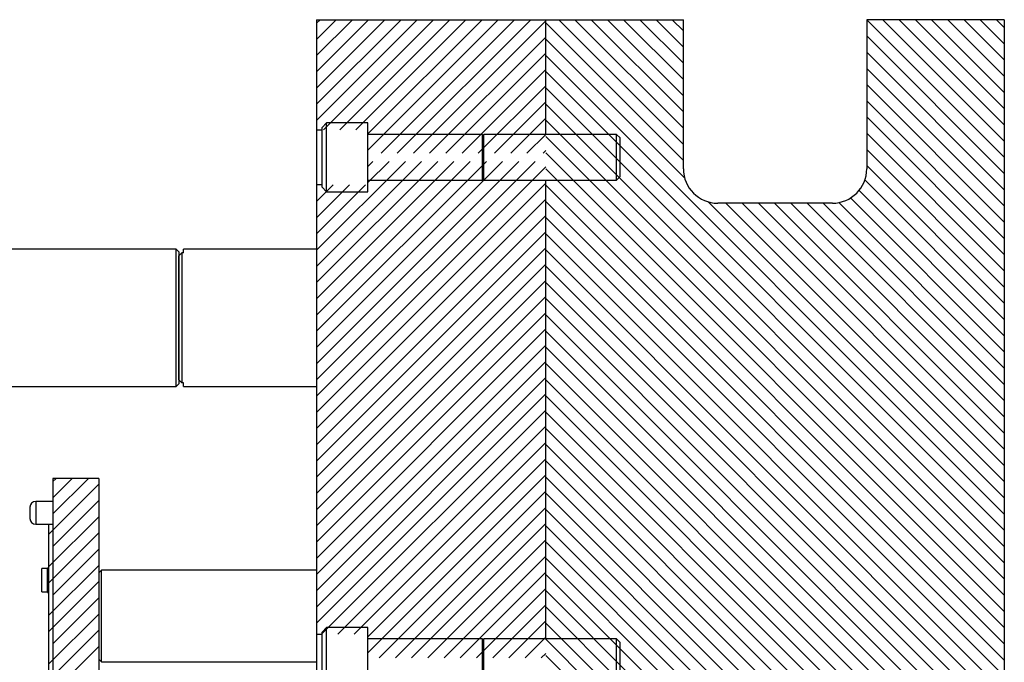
# Model space of a CAD drawing. Header units: inches. Extents: x 1907 to 2452, y -210 to -54.
# Tile 564 of 656: x 1992.02 to 2002.75, y -141.54 to -134.54. Entities that reach past the tile are written whole.
import ezdxf

# ---------------------------------------------------------------- set-up
doc = ezdxf.new("R2010")
doc.units = ezdxf.units.IN
doc.header["$LTSCALE"] = 0.5
doc.header["$MEASUREMENT"] = 0
doc.layers.add('SID-M-F', color=202, linetype='Continuous')
doc.layers.add('SID-M-S', color=105, linetype='Continuous')

msp = doc.modelspace()

# ---------------------------------------------------------------- linework, layer by layer
at = {"layer": 'SID-M-F', "linetype": 'Continuous'}
for p, q in [((1995.25222, -134.5749), (1995.28997, -134.53715)), ((1995.25222, -134.75167), (1995.46675, -134.53715)), ((1995.25222, -134.92845), (1995.64353, -134.53715)), ((1995.25222, -135.10523), (1995.8203, -134.53715)), ((1995.25222, -135.282), (1995.99708, -134.53715)), ((1995.25222, -135.45878), (1996.17386, -134.53715)), ((1995.25222, -135.63556), (1996.35063, -134.53715)), ((1995.32784, -135.73672), (1996.52741, -134.53715)), ((1995.50462, -135.73672), (1996.70419, -134.53715)), ((1995.68139, -135.73672), (1996.88096, -134.53715)), ((1995.81222, -135.78266), (1997.05774, -134.53715)), ((1995.81222, -135.95944), (1997.23452, -134.53715)), ((1995.9554, -135.99304), (1997.41129, -134.53715)), ((1996.13217, -135.99304), (1997.58807, -134.53715)), ((1999.25222, -135.89577), (1997.8936, -134.53715)), ((1999.25222, -135.719), (1998.07038, -134.53715)), ((1999.25222, -135.54222), (1998.24715, -134.53715)), ((1999.25222, -135.36544), (1998.42393, -134.53715)), ((1999.25222, -135.18867), (1998.60071, -134.53715)), ((1999.25222, -135.01189), (1998.77748, -134.53715)), ((1999.25222, -134.83511), (1998.95426, -134.53715)), ((1999.25222, -134.65834), (1999.13104, -134.53715)), ((2002.75222, -136.03702), (2001.25236, -134.53715)), ((2002.75222, -135.86024), (2001.42913, -134.53715)), ((2002.75222, -135.68346), (2001.60591, -134.53715)), ((2002.75222, -135.50669), (2001.78269, -134.53715)), ((2002.75222, -135.32991), (2001.95946, -134.53715)), ((2002.75222, -135.15313), (2002.13624, -134.53715)), ((2002.75222, -134.97636), (2002.31302, -134.53715)), ((2002.75222, -134.79958), (2002.48979, -134.53715)), ((2002.75222, -134.6228), (2002.66657, -134.53715)), ((1996.30895, -135.99304), (1997.75222, -134.54977)), ((1999.25222, -136.07255), (1997.75222, -134.57255)), ((1996.48573, -135.99304), (1997.75222, -134.72655)), ((1999.26867, -136.26577), (1997.75222, -134.74933)), ((2002.75222, -136.21379), (2001.25222, -134.71379)), ((1996.66251, -135.99304), (1997.75222, -134.90332)), ((2002.75222, -139.9261), (1997.75222, -134.9261)), ((2002.75222, -136.39057), (2001.25222, -134.89057)), ((2002.75222, -136.56735), (2001.25222, -135.06735)), ((1996.83928, -135.99304), (1997.75222, -135.0801)), ((2002.75222, -140.10288), (1997.75222, -135.10288)), ((1997.01606, -135.99304), (1997.75222, -135.25688)), ((2002.75222, -140.27966), (1997.75222, -135.27966)), ((2002.75222, -136.74412), (2001.25222, -135.24412)), ((1997.19284, -135.99304), (1997.75222, -135.43365)), ((2002.75222, -140.45643), (1997.75222, -135.45643)), ((2002.75222, -136.9209), (2001.25222, -135.4209)), ((1997.36961, -135.99304), (1997.75222, -135.61043)), ((2002.75222, -137.09768), (2001.25222, -135.59768)), ((2002.75222, -140.63321), (1997.75222, -135.63321)), ((1997.54639, -135.99304), (1997.75222, -135.78721)), ((2002.75222, -140.80999), (1997.75222, -135.80999)), ((2002.75222, -137.27445), (2001.25222, -135.77445)), ((1997.72317, -135.99304), (1997.75222, -135.96398)), ((2002.75222, -140.98676), (1997.75222, -135.98676)), ((2002.75222, -137.45123), (2001.25222, -135.95123)), ((1995.25222, -137.04977), (1996.22074, -136.08125)), ((1995.25222, -137.22655), (1996.39752, -136.08125)), ((1995.25222, -137.40332), (1996.5743, -136.08125)), ((1995.25222, -137.5801), (1996.75107, -136.08125)), ((1995.25222, -137.75688), (1996.92785, -136.08125)), ((1995.25222, -137.93365), (1997.10463, -136.08125)), ((1995.25222, -138.11043), (1997.2814, -136.08125)), ((1995.25222, -138.28721), (1997.45818, -136.08125)), ((1995.25222, -138.46398), (1997.63496, -136.08125)), ((1995.25222, -138.64076), (1997.75222, -136.14076)), ((1995.81222, -136.13622), (1995.86719, -136.08125)), ((1995.81222, -136.31299), (1996.04397, -136.08125)), ((2002.75222, -137.62801), (2001.25222, -136.12801)), ((2002.75222, -141.16354), (1997.75222, -136.16354)), ((1995.25222, -138.81754), (1997.75222, -136.31754)), ((1995.25222, -136.34266), (1995.25731, -136.33758)), ((1995.25222, -136.51944), (1995.43409, -136.33758)), ((1995.25222, -136.69622), (1995.61087, -136.33758)), ((1995.25222, -136.87299), (1995.78764, -136.33758)), ((2002.75222, -141.34032), (1997.75222, -136.34032)), ((2002.75222, -137.80478), (2001.23053, -136.28308)), ((2002.75222, -137.98156), (2001.16745, -136.39678)), ((1995.25222, -138.99431), (1997.75222, -136.49431)), ((2002.75222, -141.51709), (1997.75222, -136.51709)), ((2002.75222, -139.74933), (1999.5236, -136.5207)), ((2002.75222, -139.57255), (1999.71682, -136.53715)), ((2002.75222, -139.39577), (1999.8936, -136.53715)), ((2002.75222, -139.219), (2000.07038, -136.53715)), ((2002.75222, -139.04222), (2000.24715, -136.53715)), ((2002.75222, -138.86544), (2000.42393, -136.53715)), ((2002.75222, -138.68867), (2000.60071, -136.53715)), ((2002.75222, -138.51189), (2000.77748, -136.53715)), ((2002.75222, -138.33511), (2000.94735, -136.53024)), ((2002.75222, -138.15834), (2001.07401, -136.48012)), ((1995.25222, -139.17109), (1997.75222, -136.67109)), ((2002.75222, -141.69387), (1997.75222, -136.69387)), ((1995.25222, -139.34787), (1997.75222, -136.84787)), ((2002.75222, -141.87065), (1997.75222, -136.87065)), ((1995.25222, -139.52464), (1997.75222, -137.02464)), ((2002.75222, -142.04742), (1997.75222, -137.04742)), ((1995.25222, -139.70142), (1997.75222, -137.20142)), ((2002.75222, -142.2242), (1997.75222, -137.2242)), ((1995.25222, -139.8782), (1997.75222, -137.3782)), ((2002.75222, -142.40098), (1997.75222, -137.40098)), ((1995.25222, -140.05497), (1997.75222, -137.55497)), ((2002.75222, -142.57775), (1997.75222, -137.57775)), ((1995.25222, -140.23175), (1997.75222, -137.73175)), ((2002.75222, -142.75453), (1997.75222, -137.75453)), ((1995.25222, -140.40853), (1997.75222, -137.90853)), ((2002.75222, -142.93131), (1997.75222, -137.93131)), ((1995.25222, -140.5853), (1997.75222, -138.0853)), ((2002.75222, -143.10808), (1997.75222, -138.10808)), ((1995.25222, -140.76208), (1997.75222, -138.26208)), ((2002.75222, -143.28486), (1997.75222, -138.28486)), ((1995.25222, -140.93886), (1997.75222, -138.43886)), ((2002.75222, -143.46164), (1997.75222, -138.46164)), ((1995.25222, -141.11563), (1997.75222, -138.61563)), ((2002.75222, -143.63841), (1997.75222, -138.63841)), ((1995.30792, -141.23672), (1997.75222, -138.79241)), ((2002.75222, -143.81519), (1997.75222, -138.81519)), ((1995.48469, -141.23672), (1997.75222, -138.96919)), ((2002.75222, -143.99197), (1997.75222, -138.99197)), ((1995.66147, -141.23672), (1997.75222, -139.14596)), ((2002.75222, -144.16874), (1997.75222, -139.16874)), ((1995.81222, -141.26274), (1997.75222, -139.32274)), ((2002.75222, -144.34552), (1997.75222, -139.34552)), ((1992.37722, -139.57122), (1992.41129, -139.53715)), ((1992.37722, -139.74799), (1992.58807, -139.53715)), ((1992.37722, -139.92477), (1992.76485, -139.53715)), ((1995.81222, -141.43952), (1997.75222, -139.49952)), ((2002.75222, -144.5223), (1997.75222, -139.5223)), ((1992.32998, -140.14879), (1992.87722, -139.60155)), ((1995.93548, -141.49304), (1997.75222, -139.67629)), ((1992.37722, -140.27832), (1992.87722, -139.77832)), ((2002.75222, -144.69907), (1997.75222, -139.69907)), ((1996.11225, -141.49304), (1997.75222, -139.85307)), ((2002.75222, -144.87585), (1997.75222, -139.87585)), ((1992.32998, -140.50234), (1992.87722, -139.9551)), ((1996.28903, -141.49304), (1997.75222, -140.02985)), ((2002.75222, -145.05263), (1997.75222, -140.05263)), ((1992.32998, -140.67912), (1992.87722, -140.13188)), ((1996.46581, -141.49304), (1997.75222, -140.20662)), ((1992.37722, -140.80865), (1992.87722, -140.30865)), ((2002.75222, -145.2294), (1997.75222, -140.2294)), ((1996.64258, -141.49304), (1997.75222, -140.3834)), ((2002.75222, -145.40618), (1997.75222, -140.40618)), ((1992.32998, -141.03267), (1992.87722, -140.48543)), ((1996.81936, -141.49304), (1997.75222, -140.56018)), ((2002.75222, -145.58296), (1997.75222, -140.58296)), ((1992.32998, -141.20945), (1992.87722, -140.66221)), ((1996.99614, -141.49304), (1997.75222, -140.73696)), ((2002.75222, -145.75973), (1997.75222, -140.75973)), ((1992.37722, -141.33898), (1992.87722, -140.83898)), ((1997.17291, -141.49304), (1997.75222, -140.91373)), ((2002.75222, -145.93651), (1997.75222, -140.93651)), ((1992.32998, -141.56301), (1992.87722, -141.01576)), ((1992.32998, -141.73978), (1992.87722, -141.19254)), ((1997.34969, -141.49304), (1997.75222, -141.09051)), ((2002.75222, -146.11329), (1997.75222, -141.11329)), ((1997.52647, -141.49304), (1997.75222, -141.26729)), ((2002.75222, -146.29006), (1997.75222, -141.29006)), ((1992.37722, -141.86931), (1992.87722, -141.36931)), ((1997.70324, -141.49304), (1997.75222, -141.44406)), ((2002.75222, -146.46684), (1997.75222, -141.46684))]:
    msp.add_line(p, q, dxfattribs=at)
at = {"layer": 'SID-M-S'}
for p, q in [((1995.25222, -134.53715), (1999.25222, -134.53715)), ((1995.25222, -134.53715), (1995.25222, -147.93916)), ((1997.75222, -135.78715), (1997.75222, -134.53715)), ((1999.25222, -136.16215), (1999.25222, -134.53715)), ((2001.25222, -134.53715), (2001.25222, -136.16215)), ((2002.75222, -134.53715), (2001.25222, -134.53715)), ((2002.75222, -134.53715), (2002.75222, -153.03715)), ((1995.36222, -135.66215), (1995.31222, -135.71215)), ((1995.31222, -136.36215), (1995.31222, -135.71215)), ((1995.81222, -135.66215), (1995.36222, -135.66215)), ((1995.36222, -136.41215), (1995.36222, -135.66215)), ((1995.81222, -136.41215), (1995.81222, -135.66215)), ((1995.25222, -135.73672), (1995.31222, -135.73672)), ((1997.06262, -135.78715), (1995.81222, -135.78715)), ((1997.06262, -136.28715), (1997.06262, -135.78715)), ((1997.07683, -135.78715), (1997.06415, -135.822)), ((1997.06415, -136.25229), (1997.06415, -135.822)), ((1998.52317, -135.78715), (1997.07683, -135.78715)), ((1997.07683, -136.28715), (1997.07683, -135.78715)), ((1998.56222, -135.8262), (1998.52317, -135.78715)), ((1998.52317, -136.28715), (1998.52317, -135.78715)), ((1998.56222, -136.2481), (1998.56222, -135.8262)), ((1997.06415, -136.25229), (1997.07683, -136.28715)), ((1998.52317, -136.28715), (1998.56222, -136.2481)), ((1995.31222, -136.33758), (1995.25222, -136.33758)), ((1995.31222, -136.36215), (1995.36222, -136.41215)), ((1995.81222, -136.28715), (1997.06262, -136.28715)), ((1997.07683, -136.28715), (1998.52317, -136.28715)), ((1997.75222, -141.28715), (1997.75222, -136.28715)), ((1995.36222, -136.41215), (1995.81222, -136.41215)), ((2000.87722, -136.53715), (1999.62722, -136.53715)), ((1993.72198, -137.03715), (1989.60998, -137.03715)), ((1993.75198, -137.06715), (1993.72198, -137.03715)), ((1993.72198, -138.53715), (1993.72198, -137.03715)), ((1993.75198, -137.06715), (1993.75198, -138.50715)), ((1993.75222, -137.11194), (1993.78222, -137.08004)), ((1993.75222, -138.46235), (1993.75222, -137.11194)), ((1993.78222, -137.08004), (1993.78222, -138.49426)), ((1993.80222, -137.08004), (1993.78222, -137.08004)), ((1995.25222, -137.03715), (1993.80222, -137.03715)), ((1993.80222, -137.08004), (1993.80222, -137.03715)), ((1993.72198, -138.53715), (1993.75198, -138.50715)), ((1993.78222, -138.49426), (1993.75222, -138.46235)), ((1993.80222, -138.49426), (1993.78222, -138.49426)), ((1993.80222, -138.53715), (1993.80222, -138.49426)), ((1989.60998, -138.53715), (1993.72198, -138.53715)), ((1993.80222, -138.53715), (1995.25222, -138.53715)), ((1992.37722, -139.53715), (1992.37722, -148.95368)), ((1992.87722, -139.53715), (1992.37722, -139.53715)), ((1992.87722, -139.53715), (1992.87722, -147.93916)), ((1992.37722, -139.78715), (1992.18922, -139.78715)), ((1992.18922, -139.78715), (1992.18922, -140.03715)), ((1992.12722, -139.84915), (1992.12722, -139.97515)), ((1992.18922, -140.03715), (1992.37722, -140.03715)), ((1992.32998, -140.03715), (1992.32998, -143.9343)), ((1992.31322, -140.52014), (1992.25722, -140.52014)), ((1992.25722, -140.77463), (1992.25722, -140.52014)), ((1992.31322, -140.52014), (1992.31322, -140.77463)), ((1992.90722, -140.53715), (1992.87722, -140.56715)), ((1995.25222, -140.53715), (1992.90722, -140.53715)), ((1992.90722, -141.53715), (1992.90722, -140.53715)), ((1992.25722, -140.77463), (1992.31322, -140.77463)), ((1995.36222, -141.16215), (1995.31222, -141.21215)), ((1995.81222, -141.16215), (1995.36222, -141.16215)), ((1995.36222, -141.91215), (1995.36222, -141.16215)), ((1995.81222, -141.91215), (1995.81222, -141.16215)), ((1995.25222, -141.23672), (1995.31222, -141.23672)), ((1995.31222, -141.86215), (1995.31222, -141.21215)), ((1997.06262, -141.28715), (1995.81222, -141.28715)), ((1997.06262, -141.78715), (1997.06262, -141.28715)), ((1997.07683, -141.28715), (1997.06415, -141.322)), ((1998.52317, -141.28715), (1997.07683, -141.28715)), ((1997.07683, -141.78715), (1997.07683, -141.28715)), ((1998.56222, -141.3262), (1998.52317, -141.28715)), ((1998.52317, -141.78715), (1998.52317, -141.28715)), ((1997.06415, -141.75229), (1997.06415, -141.322)), ((1998.56222, -141.7481), (1998.56222, -141.3262)), ((1992.87722, -141.50715), (1992.90722, -141.53715)), ((1992.90722, -141.53715), (1995.25222, -141.53715))]:
    msp.add_line(p, q, dxfattribs=at)
for centre, radius, start, end in [((1997.06341, -135.82173), 0.000787, 180, 340), ((1997.06341, -136.25256), 0.000787, 20, 180), ((1999.62722, -136.16215), 0.375, 180, 270), ((2000.87722, -136.16215), 0.375, 270, 0), ((1992.18922, -139.84915), 0.062, 90, 180), ((1992.18922, -139.97515), 0.062, 180, 270), ((1992.31322, -140.50338), 0.01676, 270, 0), ((1992.31322, -140.79138), 0.01676, 0, 90), ((1997.06341, -141.32173), 0.000787, 180, 340)]:
    msp.add_arc(centre, radius, start, end, dxfattribs=at)

doc.saveas('drawing.dxf')
